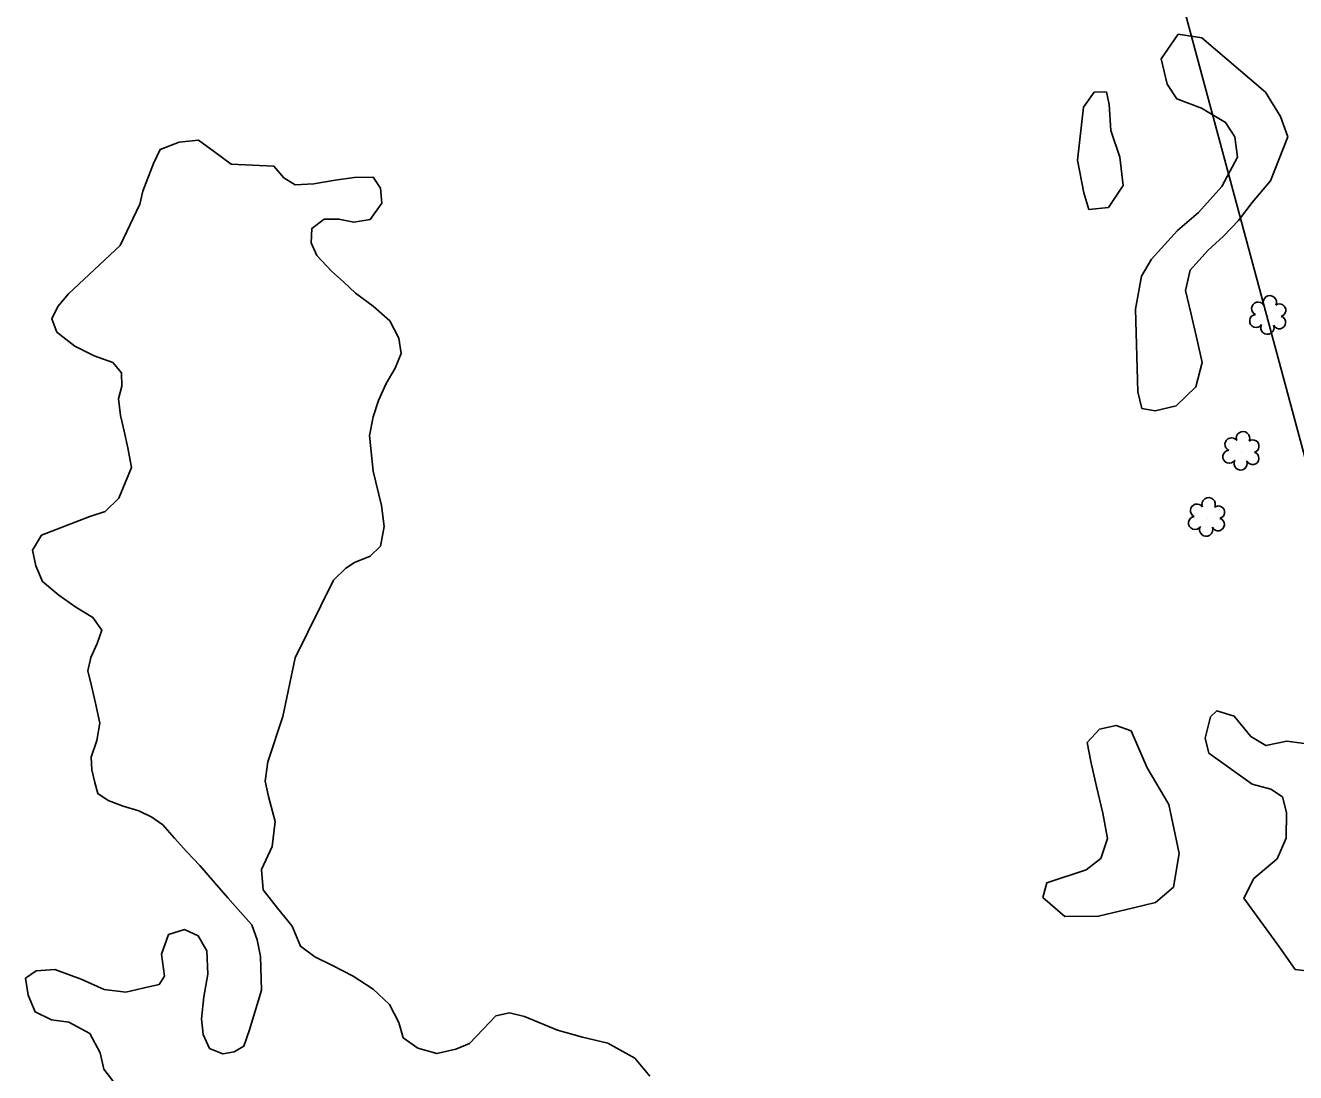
# Model space of a CAD drawing. Extents: x 3040896 to 3051146, y 687568 to 732976.
# Drawn here: x 3043157.2 to 3043344.9, y 725144.9 to 725299.5 of the extents above; entities that cross this region are included whole.
import ezdxf

# ---------------------------------------------------------------- set-up
doc = ezdxf.new("R2010")
doc.units = 0
for name, color, linetype in [('Exist Hydro Stream or Body of Water', 7, 'Continuous'), ('Exist Right of Way Easement Line', 7, 'Continuous'), ('Exist Vegetation Hedge Row', 7, 'Continuous'), ('Exist Vegetation Shrub CELL', 7, 'Continuous')]:
    doc.layers.add(name, color=color, linetype=linetype)

msp = doc.modelspace()

# ---------------------------------------------------------------- linework, layer by layer
at = {"layer": 'Exist Hydro Stream or Body of Water'}
for points in [[(3043174.13, 725138.47), (3043168.83, 725145.36), (3043168.27, 725147.77), (3043166.74, 725150.62), (3043163.65, 725152.31), (3043161.1, 725152.67), (3043158.67, 725153.81), (3043157.61, 725156.29), (3043157.23, 725158.8), (3043158.8, 725159.86), (3043161.58, 725160.08), (3043165.44, 725158.67), (3043168.87, 725157.14), (3043172.06, 725156.75), (3043174.58, 725157.3), (3043176.99, 725157.87), (3043177.79, 725159.1), (3043177.35, 725162.33), (3043178.36, 725165.23), (3043180.71, 725165.97), (3043182.77, 725165.07), (3043184.04, 725162.82), (3043184.19, 725159.41), (3043183.56, 725156.03), (3043183.22, 725152.8), (3043183.5, 725150.46), (3043184.43, 725148.42), (3043186.41, 725147.61), (3043188.07, 725147.93), (3043189.48, 725148.78), (3043190.31, 725151.18), (3043192.1, 725157.01), (3043191.95, 725161.98), (3043191.47, 725164.44), (3043190.66, 725166.69), (3043188.99, 725168.54), (3043187.13, 725170.69), (3043185.15, 725172.94), (3043183.01, 725175.45), (3043181.08, 725177.48), (3043179.24, 725179.5), (3043177.51, 725181.43), (3043175.91, 725182.59), (3043174, 725183.53), (3043171.66, 725184.23), (3043169.44, 725185.06), (3043167.92, 725186.07), (3043167.48, 725187.7), (3043167.04, 725189.59), (3043166.94, 725191.45), (3043167.77, 725193.91), (3043168.24, 725196.49), (3043167.57, 725199.4), (3043166.97, 725201.97), (3043166.45, 725204.18), (3043166.91, 725206.19), (3043167.83, 725208.23), (3043168.5, 725210.2), (3043167.2, 725212.09), (3043164.69, 725213.6), (3043162.17, 725215.37), (3043159.77, 725217.38), (3043158.78, 725219.7), (3043158.29, 725222.03), (3043159.58, 725224.23), (3043166.73, 725227.01), (3043168.99, 725227.72), (3043171.02, 725229.69), (3043172.9, 725234.23), (3043172.37, 725237.16), (3043171.8, 725239.6), (3043171.26, 725241.9), (3043170.97, 725244.36), (3043171.49, 725246.27), (3043171.43, 725248.23), (3043170.13, 725249.73), (3043167.38, 725250.72), (3043164.54, 725252.17), (3043161.87, 725254.24), (3043161.12, 725256.21), (3043162.04, 725258.01), (3043163.6, 725259.91), (3043171.21, 725267.01), (3043174.11, 725273.14), (3043174.55, 725275.04), (3043176.17, 725279.14), (3043177.11, 725281.22), (3043179.93, 725282.31), (3043182.78, 725282.59), (3043185.15, 725280.87), (3043187.6, 725279.02), (3043193.93, 725278.74), (3043195.38, 725277.01), (3043197.07, 725275.99), (3043199.81, 725276.13), (3043202.99, 725276.69), (3043205.78, 725277.08), (3043208.61, 725277.1), (3043209.7, 725275.48), (3043209.86, 725273.26), (3043208.18, 725270.89), (3043205.74, 725270.47), (3043203.53, 725270.92), (3043201.37, 725270.94), (3043199.54, 725269.54), (3043199.44, 725267.42), (3043200.26, 725265.53), (3043202.43, 725263.23)], [(3043174.13, 725138.47), (3043168.83, 725145.36), (3043168.27, 725147.77), (3043166.74, 725150.62), (3043163.65, 725152.31), (3043161.1, 725152.67), (3043158.67, 725153.81), (3043157.61, 725156.29), (3043157.23, 725158.8), (3043158.8, 725159.86), (3043161.58, 725160.08), (3043165.44, 725158.67), (3043168.87, 725157.14), (3043172.06, 725156.75), (3043174.58, 725157.3), (3043176.99, 725157.87), (3043177.79, 725159.1), (3043177.35, 725162.33), (3043178.36, 725165.23), (3043180.71, 725165.97), (3043182.77, 725165.07), (3043184.04, 725162.82), (3043184.19, 725159.41), (3043183.56, 725156.03), (3043183.22, 725152.8), (3043183.5, 725150.46), (3043184.43, 725148.42), (3043186.41, 725147.61), (3043188.07, 725147.93), (3043189.48, 725148.78), (3043190.31, 725151.18), (3043192.1, 725157.01), (3043191.95, 725161.98), (3043191.47, 725164.44), (3043190.66, 725166.69), (3043188.99, 725168.54), (3043187.13, 725170.69), (3043185.15, 725172.94), (3043183.01, 725175.45), (3043181.08, 725177.48), (3043179.24, 725179.5), (3043177.51, 725181.43), (3043175.91, 725182.59), (3043174, 725183.53), (3043171.66, 725184.23), (3043169.44, 725185.06), (3043167.92, 725186.07), (3043167.48, 725187.7), (3043167.04, 725189.59), (3043166.94, 725191.45), (3043167.77, 725193.91), (3043168.24, 725196.49), (3043167.57, 725199.4), (3043166.97, 725201.97), (3043166.45, 725204.18), (3043166.91, 725206.19), (3043167.83, 725208.23), (3043168.5, 725210.2), (3043167.2, 725212.09), (3043164.69, 725213.6), (3043162.17, 725215.37), (3043159.77, 725217.38), (3043158.78, 725219.7), (3043158.29, 725222.03), (3043159.58, 725224.23), (3043166.73, 725227.01), (3043168.99, 725227.72), (3043171.02, 725229.69), (3043172.9, 725234.23), (3043172.37, 725237.16), (3043171.8, 725239.6), (3043171.26, 725241.9), (3043170.97, 725244.36), (3043171.49, 725246.27), (3043171.43, 725248.23), (3043170.13, 725249.73), (3043167.38, 725250.72), (3043164.54, 725252.17), (3043161.87, 725254.24), (3043161.12, 725256.21), (3043162.04, 725258.01), (3043163.6, 725259.91), (3043171.21, 725267.01), (3043174.11, 725273.14), (3043174.55, 725275.04), (3043176.17, 725279.14), (3043177.11, 725281.22), (3043179.93, 725282.31), (3043182.78, 725282.59), (3043185.15, 725280.87), (3043187.6, 725279.02), (3043193.93, 725278.74), (3043195.38, 725277.01), (3043197.07, 725275.99), (3043199.81, 725276.13), (3043202.99, 725276.69), (3043205.78, 725277.08), (3043208.61, 725277.1), (3043209.7, 725275.48), (3043209.86, 725273.26), (3043208.18, 725270.89), (3043205.74, 725270.47), (3043203.53, 725270.92), (3043201.37, 725270.94), (3043199.54, 725269.54), (3043199.44, 725267.42), (3043200.26, 725265.53), (3043202.43, 725263.23)], [(3043202.43, 725263.23), (3043204.22, 725261.68), (3043206.01, 725260), (3043208.61, 725258.07), (3043211.04, 725255.9), (3043212.4, 725253.32), (3043212.73, 725251.09), (3043211.84, 725248.91), (3043210.54, 725246.63), (3043209.4, 725244.13), (3043208.58, 725241.7), (3043208.07, 725238.96), (3043208.6, 725233.71), (3043209.82, 725228.62), (3043210.24, 725225.52), (3043209.68, 725222.6), (3043208.16, 725221.15), (3043205.84, 725220.21), (3043204.58, 725219.38), (3043202.73, 725217.6), (3043197.06, 725206.13), (3043195.27, 725197.43), (3043193.02, 725190.77), (3043192.63, 725187.91), (3043193.16, 725185.66), (3043194.13, 725181.92), (3043193.66, 725178.27), (3043192.1, 725174.86), (3043192.35, 725171.83), (3043194.46, 725169.13), (3043196.61, 725166.49), (3043197.87, 725163.51), (3043199.98, 725161.96), (3043202.6, 725160.69), (3043205.65, 725159.09), (3043208.58, 725157.17), (3043211, 725154.89), (3043212.38, 725152.25), (3043213.03, 725149.99), (3043215.2, 725148.44), (3043218.01, 725147.66), (3043220.83, 725148.32), (3043222.85, 725149.16), (3043224.84, 725151.28), (3043226.73, 725153.23), (3043228.73, 725153.67), (3043230.97, 725153.12), (3043235.83, 725151.12), (3043239.51, 725150.11), (3043243.29, 725149.18), (3043247.23, 725147), (3043249.48, 725144.33)], [(3043202.43, 725263.23), (3043204.22, 725261.68), (3043206.01, 725260), (3043208.61, 725258.07), (3043211.04, 725255.9), (3043212.4, 725253.32), (3043212.73, 725251.09), (3043211.84, 725248.91), (3043210.54, 725246.63), (3043209.4, 725244.13), (3043208.58, 725241.7), (3043208.07, 725238.96), (3043208.6, 725233.71), (3043209.82, 725228.62), (3043210.24, 725225.52), (3043209.68, 725222.6), (3043208.16, 725221.15), (3043205.84, 725220.21), (3043204.58, 725219.38), (3043202.73, 725217.6), (3043197.06, 725206.13), (3043195.27, 725197.43), (3043193.02, 725190.77), (3043192.63, 725187.91), (3043193.16, 725185.66), (3043194.13, 725181.92), (3043193.66, 725178.27), (3043192.1, 725174.86), (3043192.35, 725171.83), (3043194.46, 725169.13), (3043196.61, 725166.49), (3043197.87, 725163.51), (3043199.98, 725161.96), (3043202.6, 725160.69), (3043205.65, 725159.09), (3043208.58, 725157.17), (3043211, 725154.89), (3043212.38, 725152.25), (3043213.03, 725149.99), (3043215.2, 725148.44), (3043218.01, 725147.66), (3043220.83, 725148.32), (3043222.85, 725149.16), (3043224.84, 725151.28), (3043226.73, 725153.23), (3043228.73, 725153.67), (3043230.97, 725153.12), (3043235.83, 725151.12), (3043239.51, 725150.11), (3043243.29, 725149.18), (3043247.23, 725147), (3043249.48, 725144.33)]]:
    msp.add_lwpolyline(points, dxfattribs=at)
at = {"layer": 'Exist Right of Way Easement Line'}
msp.add_line((3043387.8, 725081.32), (3043309.52, 725372.04), dxfattribs=at)
at = {"layer": 'Exist Vegetation Hedge Row'}
for points in [[(3043343.74, 725283.1), (3043341.17, 725276.6), (3043338.44, 725273.37), (3043336.44, 725270.74), (3043334.21, 725268.42), (3043331.88, 725266.3), (3043329.27, 725263.38), (3043328.6, 725260.36), (3043329.38, 725257.06), (3043330.32, 725253.04), (3043331.05, 725249.73), (3043330.14, 725246.16), (3043327.2, 725243.33), (3043324.13, 725242.61), (3043322.13, 725242.96), (3043321.54, 725245.39), (3043321.2, 725257.64), (3043322.09, 725262.5), (3043323.57, 725265), (3043327.42, 725269.23), (3043330.53, 725271.9), (3043333.98, 725275.72), (3043336.27, 725280.06), (3043335.91, 725283.08), (3043334.53, 725285.21), (3043330.96, 725287.3), (3043327.32, 725288.71), (3043325.9, 725290.86), (3043325.03, 725294.59), (3043327.52, 725298.23), (3043331.01, 725297.7), (3043340.41, 725289.69), (3043342.66, 725286.07), (3043343.74, 725283.1)], [(3043343.74, 725283.1), (3043341.17, 725276.6), (3043338.44, 725273.37), (3043336.44, 725270.74), (3043334.21, 725268.42), (3043331.88, 725266.3), (3043329.27, 725263.38), (3043328.6, 725260.36), (3043329.38, 725257.06), (3043330.32, 725253.04), (3043331.05, 725249.73), (3043330.14, 725246.16), (3043327.2, 725243.33), (3043324.13, 725242.61), (3043322.13, 725242.96), (3043321.54, 725245.39), (3043321.2, 725257.64), (3043322.09, 725262.5), (3043323.57, 725265), (3043327.42, 725269.23), (3043330.53, 725271.9), (3043333.98, 725275.72), (3043336.27, 725280.06), (3043335.91, 725283.08), (3043334.53, 725285.21), (3043330.96, 725287.3), (3043327.32, 725288.71), (3043325.9, 725290.86), (3043325.03, 725294.59), (3043327.52, 725298.23), (3043331.01, 725297.7), (3043340.41, 725289.69), (3043342.66, 725286.07), (3043343.74, 725283.1)], [(3043317.58, 725284.01), (3043318.88, 725280.06), (3043319.4, 725275.88), (3043317.21, 725272.66), (3043314.34, 725272.36), (3043313.57, 725274.8), (3043312.63, 725279.61), (3043313.53, 725287.46), (3043315.09, 725289.67), (3043316.91, 725289.71), (3043317.33, 725287.86), (3043317.58, 725284.01)], [(3043317.58, 725284.01), (3043318.88, 725280.06), (3043319.4, 725275.88), (3043317.21, 725272.66), (3043314.34, 725272.36), (3043313.57, 725274.8), (3043312.63, 725279.61), (3043313.53, 725287.46), (3043315.09, 725289.67), (3043316.91, 725289.71), (3043317.33, 725287.86), (3043317.58, 725284.01)], [(3043348.88, 725159.6), (3043344.81, 725160.09), (3043342.49, 725163.36), (3043337.23, 725170.63), (3043338.7, 725173.51), (3043342.12, 725176.41), (3043343.46, 725179.49), (3043343.51, 725183.27), (3043342.95, 725185.58), (3043341.19, 725186.72), (3043338.46, 725187.45), (3043332.04, 725192.06), (3043331.53, 725194.26), (3043332.3, 725197.39), (3043333.23, 725198.31), (3043335.81, 725197.48), (3043338.27, 725194.48), (3043340.47, 725193.16), (3043343.56, 725193.81), (3043346.53, 725193.42)], [(3043348.88, 725159.6), (3043344.81, 725160.09), (3043342.49, 725163.36), (3043337.23, 725170.63), (3043338.7, 725173.51), (3043342.12, 725176.41), (3043343.46, 725179.49), (3043343.51, 725183.27), (3043342.95, 725185.58), (3043341.19, 725186.72), (3043338.46, 725187.45), (3043332.04, 725192.06), (3043331.53, 725194.26), (3043332.3, 725197.39), (3043333.23, 725198.31), (3043335.81, 725197.48), (3043338.27, 725194.48), (3043340.47, 725193.16), (3043343.56, 725193.81), (3043346.53, 725193.42)], [(3043322.93, 725189.87), (3043326.15, 725184.47), (3043327.66, 725177.2), (3043326.84, 725172.25), (3043324.18, 725169.96), (3043320.94, 725169.2), (3043315.76, 725167.98), (3043310.79, 725167.89), (3043307.53, 725170.71), (3043308.11, 725172.9), (3043313.92, 725174.79), (3043316.11, 725176.46), (3043317.1, 725179.41), (3043316.4, 725183.18), (3043315.47, 725187.12), (3043314.6, 725190.83), (3043314.06, 725193.59), (3043315.92, 725195.57), (3043318.35, 725196.14), (3043320.56, 725195.34), (3043322.93, 725189.87)], [(3043322.93, 725189.87), (3043326.15, 725184.47), (3043327.66, 725177.2), (3043326.84, 725172.25), (3043324.18, 725169.96), (3043320.94, 725169.2), (3043315.76, 725167.98), (3043310.79, 725167.89), (3043307.53, 725170.71), (3043308.11, 725172.9), (3043313.92, 725174.79), (3043316.11, 725176.46), (3043317.1, 725179.41), (3043316.4, 725183.18), (3043315.47, 725187.12), (3043314.6, 725190.83), (3043314.06, 725193.59), (3043315.92, 725195.57), (3043318.35, 725196.14), (3043320.56, 725195.34), (3043322.93, 725189.87)]]:
    msp.add_lwpolyline(points, dxfattribs=at)
at = {"layer": 'Exist Vegetation Shrub CELL'}
for p, q in [((3043340.83, 725256.59), (3043340.83, 725256.59)), ((3043340.83, 725256.59), (3043340.83, 725256.59)), ((3043336.87, 725236.52), (3043336.87, 725236.52)), ((3043336.87, 725236.52), (3043336.87, 725236.52)), ((3043331.79, 725226.75), (3043331.79, 725226.75)), ((3043331.79, 725226.75), (3043331.79, 725226.75))]:
    msp.add_line(p, q, dxfattribs=at)
for centre, radius, start, end in [((3043341.06, 725258.63), 0.99, 334.8391, 200.4717), ((3043341.06, 725258.63), 0.99, 334.8391, 200.4717), ((3043339.34, 725257.71), 0.968, 35.8908, 245.4216), ((3043339.34, 725257.71), 0.968, 35.8908, 245.4216), ((3043342.5, 725257.46), 0.929, 284.4567, 126.0861), ((3043342.5, 725257.46), 0.929, 284.4567, 126.0861), ((3043339.03, 725255.88), 0.955, 95.1099, 327.9534), ((3043339.03, 725255.88), 0.955, 95.1099, 327.9534), ((3043342.46, 725255.66), 0.937, 204.9913, 73.4601), ((3043342.46, 725255.66), 0.937, 204.9913, 73.4601), ((3043340.7, 725254.9), 0.984, 151.2797, 21.387), ((3043340.7, 725254.9), 0.984, 151.2797, 21.387), ((3043337.1, 725238.56), 0.99, 334.8391, 200.4717), ((3043337.1, 725238.56), 0.99, 334.8391, 200.4717), ((3043335.39, 725237.65), 0.968, 35.8908, 245.4216), ((3043335.39, 725237.65), 0.968, 35.8908, 245.4216), ((3043338.54, 725237.39), 0.929, 284.4567, 126.0861), ((3043338.54, 725237.39), 0.929, 284.4567, 126.0861), ((3043335.07, 725235.82), 0.955, 95.1099, 327.9534), ((3043335.07, 725235.82), 0.955, 95.1099, 327.9534), ((3043336.74, 725234.84), 0.984, 151.2797, 21.387), ((3043336.74, 725234.84), 0.984, 151.2797, 21.387), ((3043338.51, 725235.59), 0.937, 204.9913, 73.4601), ((3043338.51, 725235.59), 0.937, 204.9913, 73.4601), ((3043332.02, 725228.79), 0.99, 334.8391, 200.4717), ((3043332.02, 725228.79), 0.99, 334.8391, 200.4717), ((3043330.3, 725227.87), 0.968, 35.8908, 245.4216), ((3043330.3, 725227.87), 0.968, 35.8908, 245.4216), ((3043333.46, 725227.62), 0.929, 284.4567, 126.0861), ((3043333.46, 725227.62), 0.929, 284.4567, 126.0861), ((3043329.99, 725226.04), 0.955, 95.1099, 327.9534), ((3043329.99, 725226.04), 0.955, 95.1099, 327.9534), ((3043331.66, 725225.06), 0.984, 151.2797, 21.387), ((3043331.66, 725225.06), 0.984, 151.2797, 21.387), ((3043333.42, 725225.82), 0.937, 204.9913, 73.4601), ((3043333.42, 725225.82), 0.937, 204.9913, 73.4601)]:
    msp.add_arc(centre, radius, start, end, dxfattribs=at)

doc.saveas('drawing.dxf')
